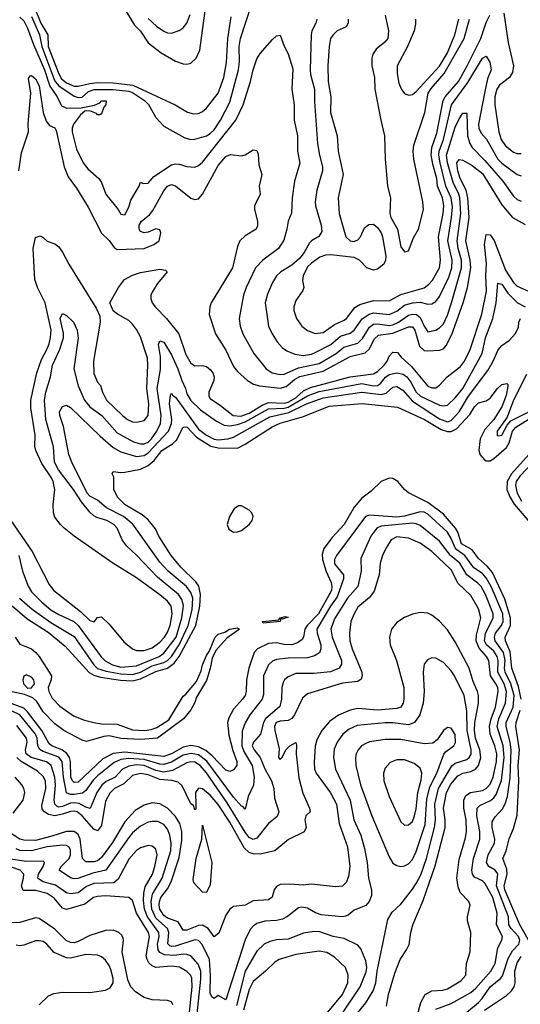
# Model space of a CAD drawing. Header units: inches. Extents: x 990535 to 1117859, y 769386 to 892122.
# Tile 565 of 656: x 1085589 to 1088165, y 803480 to 808547. Entities that reach past the tile are written whole.
import ezdxf

# ---------------------------------------------------------------- set-up
doc = ezdxf.new("R2010")
doc.units = ezdxf.units.IN
doc.header["$MEASUREMENT"] = 0
doc.layers.add('B0880', color=7, linetype='Continuous')

msp = doc.modelspace()

# ---------------------------------------------------------------- linework, layer by layer
at = {"layer": 'B0880', "color": 5}
for points, elevation in [([(1085650, 808564), (1085691.1, 808470), (1085702.5, 808410), (1085765, 808245), (1085771.1, 808230), (1085790, 808206.7), (1085870, 808154.5), (1085890, 808147.5), (1085910, 808149.3), (1085942.5, 808177.5), (1085971.5, 808188.5), (1086070, 808188.3), (1086150, 808180.3), (1086170, 808173.3), (1086231.8, 808131.8), (1086251.8, 808111.8), (1086290, 808043.7), (1086330, 807999.1), (1086439.6, 807939.6), (1086470, 807931.5), (1086490, 807933), (1086550, 807950.2), (1086570, 807961.2), (1086590, 807980.4), (1086622.4, 808030), (1086670, 808122.6), (1086714.4, 808290), (1086719.6, 808330), (1086719.1, 808410), (1086725.3, 808450), (1086810, 808710.4)], 2660), ([(1086070, 808700.4), (1086179.3, 808519.3), (1086210, 808487.8), (1086250, 808428.6), (1086317.3, 808377.3), (1086390, 808334.3), (1086430, 808320.6), (1086450, 808319.3), (1086470, 808324.4), (1086497.3, 808350), (1086515.7, 808390), (1086553.1, 808670)], 2720), ([(1085665.9, 808610), (1085698.4, 808530), (1085733.3, 808470), (1085734.9, 808410), (1085790, 808268), (1085803.4, 808243.4), (1085830, 808221.8), (1085870, 808205.9), (1085890, 808204.7), (1085950, 808219.4), (1085990, 808223.5), (1086070, 808222.2), (1086171.1, 808211.1), (1086389, 808110), (1086451.9, 808071.9), (1086482.9, 808062.9), (1086510, 808065.4), (1086530, 808074.6), (1086548.3, 808090), (1086610, 808168.5), (1086638.9, 808250), (1086653, 808327), (1086660.5, 808450), (1086678.2, 808561.8)], 2680), ([(1088080.6, 808580.6), (1088102.9, 808430), (1088131.2, 808310), (1088124.5, 808275.5), (1088110.1, 808249.9), (1088057.8, 808210), (1088043.9, 808190), (1088034.4, 808150), (1088034.1, 808110), (1088055, 807970), (1088066.7, 807930), (1088090, 807898.3), (1088130, 807866), (1088150, 807858.4), (1088170, 807858.3)], 2680), ([(1085590, 808560.9), (1085610, 808541.5), (1085630, 808504.1), (1085659.4, 808419.4), (1085717, 808290), (1085744.5, 808204.5), (1085781.6, 808150), (1085803.9, 808103.9), (1085832.1, 808092.1), (1085905.5, 808094.5), (1085973.3, 808106.7), (1086001, 808119), (1086010, 808130.1), (1086034.8, 808130), (1086033, 808110), (1086022, 808098), (1086010, 808062.7), (1086002, 808058), (1085990, 808057.2), (1085984.1, 808064.1), (1085950, 808079), (1085924, 808076), (1085901.5, 808058.5), (1085865.8, 808010), (1085858.3, 807990), (1085858.8, 807970), (1085880.6, 807880.6), (1085914.8, 807810), (1085939.7, 807779.7), (1085995.6, 807730), (1086010.2, 807710), (1086032.1, 807650), (1086095.8, 807570), (1086110, 807546), (1086130, 807543), (1086150, 807582.8), (1086161.3, 807618.7), (1086204, 807690), (1086210, 807712), (1086224.7, 807704.7), (1086250, 807706.8), (1086278.8, 807741.2), (1086370, 807800.9), (1086390, 807806.2), (1086410, 807804.6), (1086450, 807791.9), (1086490, 807788.1), (1086510, 807796.3), (1086530, 807814.6), (1086701.4, 808030), (1086738.4, 808110), (1086776.7, 808230), (1086791.2, 808290), (1086810, 808346.7), (1086826.1, 808373.9), (1086890, 808446.3), (1086910, 808463.7), (1086930, 808467.7), (1086950, 808410.6), (1086971.4, 808371.4), (1086993.9, 808293.9), (1086989.4, 808190), (1087001.5, 808110), (1087002.4, 808030), (1087018, 807950), (1087018.5, 807870), (1087030.1, 807809.9), (1087003.3, 807716.7), (1086991.9, 807630), (1086988.6, 807551.4), (1086970.2, 807509.8), (1086964.4, 807470), (1086947.6, 807412.4), (1086920.7, 807370), (1086841, 807310), (1086803, 807270), (1086755.4, 807170), (1086741.6, 807130), (1086718.7, 807010), (1086723.9, 806970), (1086738, 806930), (1086793.4, 806830), (1086857.2, 806750), (1086888.9, 806730), (1086930, 806720.6), (1086950, 806723.8), (1087024.2, 806755.8), (1087130, 806778.2), (1087217.7, 806830), (1087257.4, 806862.6), (1087330, 806882.9), (1087354.1, 806905.9), (1087390, 806965.5), (1087410, 806980.1), (1087430, 806983), (1087490, 806973.1), (1087510, 806977.4), (1087537.8, 806990), (1087590, 807027.2), (1087610, 807032.4), (1087630.5, 807030.5), (1087650, 807015.2), (1087670, 806969.4), (1087690, 806940.8), (1087730.7, 806949.3), (1087750, 806960.8), (1087770, 806983), (1087790, 807026.2), (1087811.5, 807090), (1087862.9, 807270), (1087862.1, 807310), (1087845.7, 807370), (1087840.2, 807410), (1087859.6, 807550), (1087854.2, 807630), (1087849.2, 807650), (1087820, 807710), (1087791, 807810), (1087786.4, 807850), (1087830, 807994.5), (1087850, 808037.2), (1087870, 808066.5), (1087890, 808066), (1087894.2, 807950), (1087905.4, 807910), (1087917.7, 807890), (1087982.9, 807822.9), (1088075.6, 807715.6), (1088130, 807638.7), (1088150, 807621.8), (1088170, 807613.2)], 2640), ([(1086250, 808554.1), (1086293.8, 808513.8), (1086330, 808489), (1086350, 808479.8), (1086370, 808477.8), (1086410, 808491.8), (1086430, 808506.3), (1086449.9, 808530), (1086466.2, 808573.8)], 2740), ([(1087117.9, 808550), (1087113.3, 808530), (1087093.3, 808490), (1087089.7, 808470.3), (1087083.1, 808290), (1087085.3, 808265.3), (1087105.4, 808190), (1087106.1, 808126.1), (1087122.2, 807910), (1087131.4, 807850), (1087147.6, 807790), (1087147.9, 807770), (1087118.3, 807670), (1087109.4, 807610), (1087111.1, 807590), (1087140.7, 807490), (1087143.2, 807456.8), (1087128.9, 807431.1), (1087090.7, 807409.3), (1087081.2, 807398.8), (1087053, 807350), (1087030, 807320.4), (1086990, 807283.8), (1086932.3, 807250), (1086910.5, 807229.5), (1086890, 807195.1), (1086864.9, 807135.1), (1086852.7, 807090), (1086870.1, 806970), (1086887.8, 806930), (1086914.3, 806890), (1086940.2, 806860.2), (1086963.4, 806843.4), (1087005.5, 806825.5), (1087050, 806818.7), (1087090, 806825.3), (1087110, 806833.9), (1087190, 806875), (1087240.8, 806919.2), (1087290, 806933.6), (1087310.4, 806949.6), (1087351.4, 807008.6), (1087387.4, 807032.6), (1087410, 807038.6), (1087490, 807030.4), (1087530, 807047.7), (1087570, 807079), (1087610, 807090.1), (1087650, 807093), (1087690, 807083.1), (1087710, 807084.7), (1087730, 807096.8), (1087750, 807123.2), (1087796.9, 807223.1), (1087812.7, 807270), (1087814.5, 807310), (1087792.2, 807410), (1087811.8, 807530), (1087815.9, 807584.1), (1087810, 807630), (1087782.6, 807690), (1087752.2, 807810), (1087746.2, 807850), (1087748.1, 807870), (1087770.9, 807930), (1087812.1, 808110), (1087895.7, 808224.3), (1087970, 808349.1), (1087990, 808359.5), (1088008, 808328), (1088014.8, 808290), (1087996.9, 808243.1), (1087982.4, 808177.6), (1087950.1, 808010.1), (1087951.5, 807990), (1087963.9, 807963.9), (1087992.1, 807932.1), (1088050, 807829), (1088070, 807809.1), (1088150, 807750.1), (1088170, 807744)], 2660), ([(1087279.4, 808550), (1087280.1, 808530), (1087270, 808510.8), (1087222.9, 808490), (1087201.5, 808470), (1087189, 808450), (1087180.9, 808410), (1087174.6, 808310), (1087177.1, 808230), (1087189.6, 808150), (1087189.2, 808070), (1087222.5, 807950), (1087227.8, 807870), (1087253.5, 807750), (1087227.9, 807630), (1087232.7, 807550), (1087268, 807430), (1087290, 807409.8), (1087310, 807406.5), (1087330, 807414.4), (1087342.3, 807430), (1087364, 807476), (1087385.8, 807494.2), (1087410, 807494.3), (1087430, 807478.5), (1087449.1, 807450), (1087456.5, 807430), (1087473.5, 807330), (1087472.3, 807310), (1087462.5, 807290), (1087430, 807264), (1087410, 807258.9), (1087375.8, 807270), (1087337.3, 807310), (1087310, 807322.9), (1087190, 807338.1), (1087163.6, 807336.4), (1087134.1, 807325.9), (1087090, 807295.1), (1087070, 807275.2), (1087047.5, 807230), (1087044.8, 807204.8), (1087051, 807170), (1087046.9, 807153.1), (1087010, 807101.6), (1087000.2, 807070), (1087000.6, 807050), (1087014.3, 807010), (1087041.8, 806970), (1087070, 806947.3), (1087110, 806931.9), (1087150, 806938.3), (1087210, 806979), (1087258.6, 807001.4), (1087270.9, 807010), (1087314.5, 807065.5), (1087339, 807081), (1087410, 807101.5), (1087490, 807099.9), (1087550, 807132.7), (1087670, 807167.5), (1087694.2, 807185.8), (1087712.7, 807207.3), (1087748.7, 807270), (1087754.9, 807310), (1087744.3, 807430), (1087768.7, 807550), (1087772.6, 807590), (1087765, 807630), (1087740, 807690), (1087735.1, 807730), (1087716.8, 807796.8), (1087707.3, 807850), (1087710, 807890), (1087736, 807964), (1087768, 808132), (1087778.4, 808150), (1087846.7, 808230), (1087892.2, 808310), (1087962.9, 808450), (1087990, 808532.7), (1088009, 808571)], 2680), ([(1087469.5, 808570), (1087487.3, 808490), (1087483.6, 808450), (1087468.2, 808431.8), (1087424.3, 808395.7), (1087406.7, 808370), (1087401.6, 808350), (1087401.4, 808310), (1087414.6, 808250), (1087417.4, 808190), (1087447.2, 808030), (1087467, 807950), (1087469.4, 807830), (1087482.2, 807690), (1087497.5, 807630), (1087494, 807550), (1087499.8, 807530), (1087533.8, 807470), (1087550, 807378), (1087570, 807352.4), (1087590, 807357.1), (1087615.4, 807424.6), (1087641.7, 807470), (1087667.7, 807570), (1087664.4, 807610), (1087617.5, 807830), (1087614.5, 807870), (1087618.3, 807901.7), (1087673.3, 808070), (1087691.6, 808170), (1087706.7, 808193.3), (1087773.8, 808270), (1087876.6, 808450), (1087903.1, 808550)], 2720), ([(1087625.4, 808550), (1087626.5, 808526.5), (1087619.4, 808490), (1087584.2, 808410), (1087531.5, 808310), (1087531.8, 808270), (1087540.1, 808220.1), (1087552.1, 808192.1), (1087570, 808167.6), (1087590, 808159), (1087610, 808162), (1087630, 808177.1), (1087750, 808307.9), (1087790, 808376.9), (1087827.8, 808470), (1087849.1, 808550)], 2740), ([(1085584.2, 807770), (1085597.6, 807862.4), (1085633.6, 807970), (1085631.8, 808011.8), (1085645.5, 808170), (1085634.7, 808245.3), (1085642.2, 808257.8), (1085650, 808260.9), (1085670, 808243.2), (1085690, 808207.4), (1085709.2, 808070), (1085724.7, 808024.7), (1085742.1, 808002.1), (1085770.1, 807990.1), (1085777.2, 807977.2), (1085818.2, 807790), (1085838.5, 807738.5), (1085881.1, 807681.1), (1085941.9, 807581.9), (1086009.3, 807449.3), (1086050, 807410.9), (1086075.2, 807375.2), (1086090, 807364.6), (1086230, 807369.1), (1086279.6, 807390), (1086306.9, 807410), (1086315.5, 807450), (1086310, 807466.6), (1086290, 807470.7), (1086250, 807454), (1086230, 807450.7), (1086210, 807458.2), (1086204.4, 807470), (1086203.4, 807490), (1086215.6, 807510), (1086257.5, 807542.5), (1086274.9, 807565.1), (1086330, 807667.4), (1086350, 807691.3), (1086370, 807698.7), (1086390, 807692.6), (1086470, 807628.7), (1086490, 807621.7), (1086510, 807626), (1086530.6, 807649.4), (1086610, 807797.8), (1086650, 807843.8), (1086674.2, 807854.2), (1086730, 807847.3), (1086750, 807851.7), (1086790, 807878), (1086810, 807874.6), (1086816, 807856), (1086820.3, 807800.3), (1086835.3, 807750), (1086822, 807690), (1086826.3, 807650), (1086797.3, 807590), (1086796.9, 807570), (1086812.1, 807510), (1086813.4, 807486.6), (1086806, 807470), (1086750, 807435.8), (1086722.7, 807410), (1086710, 807380.5), (1086684.7, 807270), (1086574.7, 807090), (1086567.6, 807070), (1086563.8, 807030), (1086596.2, 806930), (1086650, 806846), (1086690, 806762), (1086710, 806736.3), (1086761.4, 806690), (1086791.8, 806671.8), (1086823.5, 806663.5), (1086930, 806651.5), (1086960.2, 806659.8), (1087003.7, 806696.3), (1087030, 806711.2), (1087150, 806739.1), (1087290, 806813.5), (1087367.1, 806832.9), (1087388, 806852), (1087415.3, 806904.7), (1087436.2, 806923.8), (1087510, 806934.2), (1087590, 806966), (1087610, 806966.1), (1087623.4, 806950), (1087647.3, 806867.3), (1087670, 806845.5), (1087690, 806842.4), (1087750, 806847.2), (1087770, 806854), (1087783.1, 806870), (1087813.3, 806926.7), (1087871.5, 807090), (1087893.7, 807170), (1087911.4, 807270), (1087908, 807310), (1087885.6, 807410), (1087901.4, 807530), (1087896, 807630), (1087887, 807670), (1087856.7, 807730), (1087844.2, 807770), (1087839.1, 807810), (1087850, 807828.1), (1087870, 807824.4), (1087917.7, 807797.7), (1087970, 807755.4), (1088070, 807594.3), (1088124.6, 807530), (1088190, 807493.4)], 2620), ([(1085505, 806025), (1085652.6, 805810), (1085741.5, 805641.5), (1085765, 805610), (1085902.3, 805502.3), (1085950, 805455.3), (1085971.5, 805448.5), (1085990, 805471), (1086010, 805474.9), (1086050, 805436.8), (1086125, 805345), (1086168.8, 805308.8), (1086190, 805301.1), (1086230, 805301.8), (1086270, 805314.7), (1086310, 805343.1), (1086333.8, 805370), (1086350, 805394.6), (1086362.8, 805430), (1086374.3, 805490), (1086369, 805530), (1086350, 805554.8), (1086310, 805587.6), (1086190, 805675), (1086067.8, 805750), (1085869.7, 805890), (1085818.3, 805930), (1085799.7, 805950), (1085770, 805987.8), (1085763.5, 806010), (1085761.7, 806050), (1085769.8, 806130), (1085760.6, 806170), (1085752.6, 806190), (1085702.7, 806262.7), (1085671.9, 806330), (1085667.6, 806352.4), (1085668.1, 806410), (1085646.2, 806550), (1085646.4, 806590), (1085677.3, 806730), (1085700.8, 806799.2), (1085729.1, 806850), (1085740, 806880), (1085747.8, 806912.2), (1085750.2, 806949.8), (1085720.6, 807090), (1085681.4, 807170), (1085667.3, 807210), (1085659.1, 807370), (1085670, 807426.3), (1085694.7, 807434.7), (1085710, 807427), (1085730, 807407.6), (1085770, 807393.8), (1085790, 807377.8), (1085810, 807351.6), (1085842.5, 807290), (1085983, 807063), (1086001.3, 807021.3), (1086003.5, 806990), (1085968.6, 806790), (1085970, 806726.8), (1085990, 806682.8), (1086004.7, 806664.7), (1086015.6, 806630), (1086036.3, 806590), (1086117.4, 806510), (1086143.2, 806490), (1086170, 806478.4), (1086190, 806476.4), (1086230, 806485), (1086250.9, 806510), (1086254, 806570), (1086243, 806650), (1086249.2, 806770), (1086246.2, 806806.2), (1086210, 806916), (1086190, 806952.3), (1086170, 806980.9), (1086150, 806999.5), (1086091.8, 807031.8), (1086069.6, 807049.6), (1086052.3, 807090), (1086096.7, 807170), (1086129.1, 807210), (1086170, 807233.5), (1086210, 807247), (1086310, 807263.5), (1086338.9, 807258.9), (1086348.8, 807250), (1086298.6, 807190), (1086272, 807148), (1086264.7, 807130), (1086263.2, 807110), (1086271.5, 807090), (1086287.5, 807067.5), (1086345, 807010), (1086407.6, 806930), (1086444, 806824), (1086470, 806779), (1086490, 806766.9), (1086530, 806767.3), (1086550, 806762.1), (1086570, 806748), (1086583.2, 806730), (1086590.5, 806710), (1086588.4, 806690), (1086561.7, 806630), (1086562.7, 806610), (1086570, 806598.4), (1086622.7, 806562.7), (1086687, 806510), (1086726.3, 806506.3), (1086770, 806522.1), (1086836.4, 806563.6), (1086870, 806577.9), (1086950, 806573.4), (1086970, 806578.4), (1087010, 806601.4), (1087050, 806637.3), (1087085.4, 806654.6), (1087290, 806708.9), (1087410, 806725.7), (1087430, 806736.2), (1087464.4, 806770), (1087479.9, 806790), (1087490, 806816.5), (1087510, 806837.1), (1087534.1, 806834.1), (1087551.6, 806810), (1087603.9, 806763.9), (1087690, 806661.8), (1087710, 806652.3), (1087730, 806653.5), (1087750, 806667.3), (1087789.5, 806710), (1087857.5, 806762.5), (1087878, 806790), (1087907.1, 806850), (1087968, 807032), (1087992.2, 807150), (1087988.5, 807228.5), (1087992.2, 807292.2), (1087981.9, 807390), (1087990, 807441.3), (1088010, 807440.1), (1088030.3, 807410.3), (1088090, 807258.6), (1088130, 807194.4), (1088150, 807175.8), (1088208.4, 807150)], 2580), ([(1085583.7, 805790), (1085602.7, 805710), (1085632.5, 805632.5), (1085650, 805602.9), (1085702.8, 805550), (1085750, 805510.5), (1085790, 805486.1), (1085867.2, 805450), (1085890, 805430.4), (1086008.7, 805268.7), (1086028.2, 805248.2), (1086066.9, 805226.9), (1086110, 805214.5), (1086190, 805221.8), (1086306.7, 805270), (1086330, 805286.8), (1086393.8, 805370), (1086424.2, 805470), (1086432.2, 805532.2), (1086423.4, 805563.4), (1086406.5, 805590), (1086298.1, 805678.1), (1086190, 805792.3), (1086139, 805839), (1086117.2, 805870), (1086090.4, 805930), (1086073.1, 805950), (1086037.7, 805970), (1085985.2, 805985.2), (1085970, 805993.3), (1085950, 806013.3), (1085906.5, 806066.5), (1085865.2, 806130), (1085789.3, 806230), (1085767.8, 806270), (1085763.2, 806350), (1085723.8, 806490), (1085717.5, 806590), (1085723.6, 806630), (1085747.9, 806710), (1085757.5, 806770), (1085793.8, 806846.2), (1085814, 806910), (1085814.3, 806934.3), (1085797.8, 807010), (1085810, 807035.3), (1085830, 807025.3), (1085866.4, 806990), (1085884.6, 806950), (1085889.1, 806909.1), (1085868.1, 806750), (1085890, 806662.8), (1085922.3, 806590), (1085950, 806555.2), (1086012.1, 806510), (1086090, 806420.4), (1086175, 806375), (1086210, 806363.9), (1086230, 806365), (1086250, 806373.7), (1086266.8, 806390), (1086294.3, 806430), (1086314.4, 806470), (1086317.7, 806510), (1086297, 806650), (1086313.4, 806746.6), (1086313.5, 806813.5), (1086304.1, 806875.9), (1086310, 806895.1), (1086330, 806887.3), (1086370, 806823.2), (1086402.5, 806750), (1086422.7, 806690), (1086442.9, 806650), (1086450, 806621.3), (1086470, 806588.3), (1086519.7, 806539.7), (1086602, 806482), (1086641.3, 806461.3), (1086670, 806457.4), (1086710, 806464.3), (1086750, 806477.9), (1086870, 806544.1), (1086950, 806548.4), (1086970, 806553.9), (1087070, 806611.2), (1087130, 806634.4), (1087350, 806674.3), (1087410, 806663.5), (1087430, 806664.8), (1087445.3, 806674.7), (1087472.4, 806707.6), (1087490, 806721.2), (1087530, 806729.8), (1087563.3, 806723.3), (1087581.1, 806710), (1087602.4, 806682.4), (1087629.1, 806630), (1087651.6, 806610), (1087750, 806564.3), (1087770, 806559.4), (1087790, 806564.3), (1087830, 806602.2), (1087870, 806650.2), (1087968.5, 806830), (1087986.7, 806910), (1088024.7, 807010), (1088041.3, 807090), (1088050, 807191.5), (1088070, 807185.5), (1088100.4, 807140.4), (1088151.3, 807090), (1088190, 807070.3)], 2560), ([(1085587.8, 805570), (1085653.5, 805513.5), (1085750, 805444.8), (1085870, 805373.9), (1085970, 805228), (1085990, 805208.8), (1086034, 805194), (1086110, 805180.7), (1086170, 805176.7), (1086210, 805189), (1086270, 805221.6), (1086330, 805239.3), (1086350.2, 805249.8), (1086370, 805270), (1086410, 805330.7), (1086455.9, 805430), (1086477.2, 805510), (1086479.5, 805570), (1086470, 805599.6), (1086448.1, 805630), (1086353, 805710), (1086310, 805755.2), (1086170.9, 805950.9), (1086123.5, 805990), (1086036.1, 806036.1), (1085990, 806074), (1085950, 806095.6), (1085937, 806110), (1085857.1, 806270), (1085842.4, 806310), (1085814.2, 806454.2), (1085795.2, 806510), (1085793.6, 806530), (1085810, 806556.9), (1085830, 806563.5), (1085850, 806552.1), (1086003.9, 806403.9), (1086070, 806346.4), (1086110, 806323.8), (1086190, 806299.9), (1086230, 806305.3), (1086250, 806317.8), (1086355.2, 806430), (1086370.8, 806470), (1086371.8, 806490), (1086360.1, 806570), (1086364.8, 806615.2), (1086370, 806625.3), (1086375.2, 806615.2), (1086390, 806604.3), (1086510, 806439.5), (1086550, 806408.5), (1086590, 806389.1), (1086610, 806385.8), (1086660.5, 806390), (1086690, 806398.8), (1086875.6, 806504.4), (1086973.5, 806526.5), (1087064.8, 806570), (1087150, 806601.6), (1087350, 806631.3), (1087450, 806618), (1087474.6, 806625.4), (1087510, 806655.4), (1087530, 806659.3), (1087560.5, 806640.5), (1087610, 806584.6), (1087750, 806492.5), (1087790, 806477.3), (1087810, 806484.2), (1087851.3, 806530), (1087898.6, 806610), (1087997.5, 806742.5), (1088025.8, 806790), (1088052, 806848), (1088070, 806871.4), (1088110, 806898.9), (1088139.1, 806930), (1088156.5, 806963.5), (1088157.8, 806990), (1088166, 807010)], 2540), ([(1088198, 806722), (1088130, 806589.9), (1088098.1, 806501.9), (1088047.1, 806430), (1088046, 806410), (1088050, 806405.2), (1088070, 806408.7), (1088098.5, 806461.5), (1088117.5, 806482.5), (1088310, 806578.5)], 2540), ([(1085550, 805531.6), (1085626.3, 805466.3), (1085734.7, 805394.7), (1085823.4, 805323.4), (1085947.3, 805187.3), (1085970, 805174.1), (1086004.3, 805164.3), (1086108.5, 805148.5), (1086170, 805145.7), (1086210, 805155.3), (1086290, 805193.3), (1086350, 805210), (1086384.2, 805235.8), (1086410.2, 805269.8), (1086495.5, 805430), (1086516.4, 805530), (1086520, 805590), (1086511.6, 805631.6), (1086494.9, 805654.9), (1086418.9, 805730), (1086369.1, 805790), (1086305.8, 805890), (1086287.6, 805927.6), (1086250, 805972.9), (1086218.9, 805998.9), (1086132, 806050), (1086093, 806090), (1086073.6, 806130), (1086073.6, 806193.6), (1086065.2, 806210), (1086070, 806222), (1086110, 806216.4), (1086130, 806218.7), (1086210, 806233.8), (1086250, 806253.6), (1086280.5, 806279.5), (1086320.9, 806330), (1086375.7, 806364.3), (1086396.2, 806383.7), (1086430, 806451.2), (1086450, 806451.3), (1086498.7, 806398.7), (1086573.1, 806353.1), (1086610, 806344.6), (1086710, 806342.4), (1086750, 806362.2), (1086887.6, 806452.4), (1086929, 806471), (1087050, 806505.4), (1087181.8, 806558.2), (1087351.4, 806571.4), (1087534, 806554), (1087672.1, 806490), (1087758.9, 806438.9), (1087790, 806428.2), (1087810, 806428.3), (1087837.6, 806442.4), (1087905.2, 806514.8), (1087930, 806554.7), (1087950, 806575.8), (1087990, 806586.4), (1088010, 806599.3), (1088047.3, 806650), (1088069.6, 806670), (1088095.6, 806675.6), (1088102, 806670), (1088102, 806662), (1088093.2, 806613.2), (1088070, 806555.4), (1088030, 806489.5), (1087982.4, 806437.6), (1087959, 806390), (1087952.7, 806332.7), (1087957.2, 806310), (1087981.7, 806281.7), (1087990, 806276.6), (1088010, 806276.5), (1088030, 806288.3), (1088093.9, 806346.1), (1088107.4, 806370), (1088125.4, 806430), (1088142.2, 806450), (1088206.4, 806490)], 2520), ([(1088256.8, 806363.2), (1088119.9, 806210), (1088098, 806170), (1088096.7, 806130), (1088112.1, 806092.1), (1088134.3, 806054.3), (1088234.9, 805934.9)], 2520), ([(1088270, 806309.4), (1088162.4, 806197.6), (1088144.9, 806170), (1088140.2, 806150), (1088149.4, 806110), (1088172.3, 806070)], 2540), ([(1088169.1, 805050), (1088156.1, 805116.1), (1088122, 805210), (1088113.4, 805293.4), (1088088.6, 805350), (1088087, 805370), (1088115, 805430), (1088115.6, 805470), (1088085.7, 805565.7), (1088021.8, 805701.8), (1087995, 805735), (1087950, 805773.7), (1087918.4, 805818.4), (1087863.1, 805850), (1087843.1, 805910), (1087832, 805930), (1087770, 806001.9), (1087690, 806062.8), (1087590, 806113.1), (1087569.5, 806129.5), (1087535.5, 806170), (1087510, 806185.7), (1087490, 806187.7), (1087450, 806170.8), (1087398.6, 806121.4), (1087350, 806085.6), (1087310, 806038.9), (1087258.2, 805950), (1087197, 805883), (1087153.5, 805826.5), (1087145.7, 805794.3), (1087147.8, 805770), (1087166.8, 805706.8), (1087191.3, 805651.3), (1087195.2, 805630), (1087193, 805610), (1087127.1, 805490), (1087068.2, 805430), (1087056.8, 805410), (1087049.7, 805370.3), (1087042.3, 805357.7), (1087019.3, 805340.7), (1086989.7, 805330.3), (1086950, 805331.5), (1086910, 805341), (1086870, 805336.9), (1086812.1, 805310), (1086796.2, 805290), (1086767.7, 805210), (1086755.8, 805150), (1086753.7, 805090), (1086748.8, 805070), (1086736, 805050), (1086690, 804999.8), (1086665.2, 804954.8), (1086658.6, 804930), (1086664.7, 804864.7), (1086685.7, 804785.7), (1086707, 804730), (1086706.7, 804710), (1086690, 804686.2), (1086670, 804677.5), (1086650, 804684.9), (1086579.2, 804759.2), (1086546.6, 804786.6), (1086510, 804805.8), (1086470, 804811.4), (1086430, 804804.2), (1086370, 804769.1), (1086330, 804756), (1086130, 804778.1), (1086069.6, 804770.4), (1086017.1, 804742.9), (1085890, 804623.8), (1085870, 804621.5), (1085860.8, 804630), (1085851.7, 804650), (1085850.7, 804730), (1085845.3, 804750), (1085831.5, 804771.5), (1085810, 804787.4), (1085753.7, 804810), (1085740.7, 804820.7), (1085703.1, 804890), (1085630, 804985.5), (1085610, 805003.4), (1085470, 805056.2)], 2520), ([(1087840.6, 803399.4), (1087950.7, 803490), (1087969.7, 803510.3), (1088010.5, 803570), (1088065, 803615), (1088073.1, 803626.9), (1088103.3, 803716.7), (1088124.9, 803755.1), (1088158.3, 803790), (1088163.1, 803810), (1088156.3, 803830), (1088119, 803870), (1088106.9, 803890), (1088104.6, 803930), (1088042.4, 804090), (1088050, 804151.4), (1088036.6, 804170), (1088002.6, 804190), (1087990.8, 804210), (1087999.9, 804250), (1088031.8, 804310), (1088034.5, 804330), (1088020.3, 804390), (1088021.4, 804418.6), (1088035.2, 804444.8), (1088073.7, 804486.3), (1088088.3, 804511.7), (1088099.1, 804550), (1088114, 804646), (1088119.1, 804790), (1088113.7, 804830), (1088092.8, 804910), (1088092.7, 804930), (1088128.4, 805010), (1088133.2, 805070), (1088117.4, 805130), (1088087.3, 805190), (1088083.7, 805210), (1088086.7, 805250), (1088078.8, 805290), (1088036.8, 805350), (1088032.3, 805370), (1088038, 805390), (1088067.8, 805430), (1088076.8, 805450), (1088075.1, 805490), (1088016.3, 805630), (1087990, 805675.3), (1087970, 805696.6), (1087927.1, 805727.1), (1087879.8, 805790), (1087839.1, 805819.1), (1087829.5, 805830), (1087810, 805877.5), (1087790, 805909.9), (1087690, 806003.3), (1087670, 806013.2), (1087650, 806015.2), (1087570, 805992.8), (1087530, 805986.4), (1087390, 805996.8), (1087369.1, 805990), (1087218.8, 805790), (1087209.3, 805770), (1087210, 805746.7), (1087255.4, 805690), (1087255.7, 805670), (1087222.5, 805577.5), (1087188.3, 805530), (1087119, 805410), (1087119.7, 805390), (1087138.1, 805330), (1087138.9, 805310), (1087131.8, 805288.2), (1087106.5, 805273.5), (1087070, 805263), (1086970, 805261.9), (1086910, 805254), (1086890, 805245.9), (1086870, 805227.2), (1086844.3, 805170), (1086844.6, 805075.4), (1086837.6, 805050), (1086774, 804970), (1086750, 804928.5), (1086733.8, 804886.2), (1086731.8, 804810), (1086741.7, 804781.7), (1086786.1, 804710), (1086795.4, 804650), (1086791.9, 804608.1), (1086764.1, 804550), (1086750, 804484.7), (1086737.5, 804497.5), (1086730, 804499.1), (1086690, 804545.6), (1086551.4, 804731.4), (1086510, 804763.4), (1086471.7, 804771.7), (1086430, 804762.1), (1086370, 804727), (1086330, 804714.1), (1086310, 804715.2), (1086230, 804740.6), (1086150, 804746), (1086110, 804740.5), (1086075.9, 804724.1), (1085990, 804656.5), (1085967, 804633), (1085930, 804579.7), (1085912.7, 804567.3), (1085870, 804559.4), (1085850, 804560.1), (1085830, 804567.7), (1085814.5, 804650), (1085807.2, 804730), (1085790, 804751.8), (1085710, 804781.1), (1085691.8, 804791.8), (1085682.1, 804810), (1085678.5, 804850), (1085670.4, 804870), (1085590, 804969.3), (1085550, 804988.8)], 2540), ([(1087730, 803454.6), (1087810, 803483.7), (1087910, 803541.2), (1087936.1, 803563.9), (1088014.1, 803650), (1088036.3, 803690), (1088050.4, 803770), (1088071.2, 803810), (1088074.1, 803830), (1088043.6, 803890), (1088046.7, 803950), (1088023.7, 804030), (1087983, 804103), (1087970, 804115), (1087930, 804133.7), (1087919.1, 804150), (1087915.3, 804170), (1087923.8, 804230), (1087957.3, 804330), (1087956.5, 804370), (1087941.5, 804450), (1087943.9, 804490), (1087956.5, 804503.5), (1088011.5, 804528.5), (1088030, 804543.4), (1088040.9, 804559.1), (1088067.9, 804632.1), (1088082.6, 804750), (1088076.8, 804810), (1088046.8, 804910), (1088054.6, 804950), (1088089.7, 805030), (1088094.9, 805090), (1088083.2, 805130), (1088049, 805190), (1088051.6, 805250), (1088046.7, 805270), (1088030, 805297.6), (1087991.9, 805330), (1087981.6, 805350), (1087986.5, 805390), (1088017.6, 805450), (1088025.4, 805470), (1088026.1, 805490), (1087986.7, 805590), (1087963.3, 805630), (1087947.4, 805647.4), (1087890.9, 805690.9), (1087853.6, 805750), (1087806.8, 805790), (1087750, 805864.3), (1087650, 805944.6), (1087630, 805953.4), (1087610, 805955.7), (1087450, 805941.3), (1087426.4, 805930), (1087395.5, 805890), (1087345.2, 805774.8), (1087345.9, 805710), (1087329.1, 805630.9), (1087276, 805570), (1087210, 805464.2), (1087190.1, 805410.1), (1087196.7, 805370), (1087245, 805250), (1087245.4, 805230), (1087233.6, 805210), (1087188.6, 805191.4), (1087102.3, 805182.3), (1087010, 805182.7), (1086970, 805165.6), (1086952.6, 805150), (1086944.2, 805135.8), (1086938.1, 805110), (1086937.1, 805050), (1086927, 805013), (1086854.1, 804950), (1086843.3, 804930), (1086828.7, 804870), (1086792.1, 804830), (1086786, 804810), (1086795.1, 804790), (1086827.2, 804750), (1086850, 804691.4), (1086884.6, 804630), (1086896.1, 804590), (1086900.5, 804540.5), (1086922.2, 804470), (1086913.9, 804446.1), (1086870, 804410.7), (1086810, 804335.2), (1086790, 804328.4), (1086770, 804338.5), (1086750, 804366.2), (1086656.6, 804516.6), (1086550, 804672.2), (1086518, 804710), (1086490, 804726.7), (1086470, 804728.5), (1086450, 804723.7), (1086376.2, 804683.8), (1086330, 804674.4), (1086290, 804683.8), (1086230, 804710), (1086190, 804712.9), (1086150, 804706.5), (1086118.2, 804690), (1086079.6, 804650), (1086034, 804626), (1086011.2, 804608.8), (1085986.2, 804570), (1085952, 804488), (1085930, 804494.5), (1085894.4, 804514.4), (1085870, 804517.6), (1085850, 804515.5), (1085810, 804498.5), (1085790, 804495.3), (1085780.4, 804500.4), (1085770.3, 804510), (1085767, 804530), (1085773.5, 804606.5), (1085770.6, 804650), (1085751.4, 804710), (1085727.3, 804727.3), (1085648.3, 804750), (1085622.3, 804770), (1085619, 804790), (1085627, 804830), (1085623.7, 804850), (1085574.9, 804914.9)], 2560), ([(1087630, 803400.3), (1087652.7, 803490), (1087675.9, 803530), (1087710, 803549.1), (1087767.4, 803552.6), (1087790, 803559.4), (1087859.8, 803600.2), (1087884.8, 803630), (1087889.2, 803690), (1087907.2, 803750), (1087911.1, 803850), (1087894.5, 803910), (1087894.5, 803930), (1087907.1, 803990), (1087900.4, 804010), (1087855.9, 804055.9), (1087845.2, 804085.2), (1087839, 804130), (1087850, 804225.7), (1087883.2, 804336.8), (1087889, 804370), (1087887.1, 804430), (1087875.2, 804490), (1087874.1, 804530), (1087885.5, 804554.5), (1087908.3, 804570), (1087970, 804579.7), (1087990, 804590.5), (1088010, 804613.2), (1088026.3, 804650), (1088042.2, 804730), (1088044.3, 804770), (1088034.9, 804810), (1088009.5, 804870), (1088007.7, 804910), (1088014.9, 804950), (1088038.3, 805010), (1088052.3, 805090), (1088050, 805110), (1088040.2, 805130), (1088011.4, 805170), (1088003.3, 805250), (1087992.2, 805270), (1087953.6, 805313.6), (1087938.8, 805350), (1087939.9, 805379.9), (1087961.8, 805470), (1087950, 805515.3), (1087910, 805584.2), (1087846.1, 805646.1), (1087810, 805715.9), (1087710, 805810.4), (1087650, 805854.2), (1087590, 805879.9), (1087530, 805886.7), (1087501.3, 805870), (1087475, 805830), (1087455.7, 805790), (1087444.8, 805750), (1087438.8, 805690), (1087412.8, 805607.2), (1087390, 805574.6), (1087330, 805523.2), (1087309.6, 805490), (1087293.8, 805450), (1087286.2, 805390), (1087288, 805350), (1087299.9, 805310), (1087350.1, 805190), (1087351.3, 805170), (1087346.2, 805153.8), (1087330, 805140.8), (1087250, 805133.6), (1087070, 805078.3), (1087044, 805056), (1087003.7, 804970), (1086989.7, 804950.3), (1086970, 804940.8), (1086930, 804938.2), (1086908.2, 804930), (1086900.8, 804910), (1086901.4, 804890), (1086924.5, 804795.5), (1086920.3, 804750), (1086930, 804740.3), (1086939.7, 804750), (1086958.5, 804790), (1086978.8, 804810), (1087010, 804828.2), (1087013.6, 804813.6), (1087011.7, 804770), (1087025.5, 804645.5), (1087046.5, 804566.5), (1087080.1, 804490), (1087083.6, 804470), (1087061.8, 804450), (1087057.3, 804430), (1087063.2, 804390), (1087052.7, 804367.3), (1086971.8, 804328.2), (1086902.3, 804270), (1086826.3, 804253.7), (1086790, 804254.4), (1086770, 804261), (1086744.9, 804284.9), (1086670, 804417), (1086610, 804508.8), (1086570, 804555.7), (1086530, 804589.7), (1086510, 804592), (1086494.4, 804570), (1086496.1, 804503.9), (1086495.1, 804484.9), (1086490, 804480.9), (1086483.9, 804503.9), (1086470, 804511.6), (1086425, 804605), (1086403.9, 804623.9), (1086372.5, 804632.5), (1086310, 804637.4), (1086250, 804661.2), (1086210, 804668.6), (1086170, 804657), (1086124.3, 804615.7), (1086077, 804590), (1086052.5, 804567.5), (1086030, 804526), (1086010, 804399.8), (1085990, 804373.1), (1085970, 804381.2), (1085910, 804450), (1085884.5, 804470), (1085870, 804474.6), (1085850, 804472.8), (1085810, 804458.7), (1085770, 804450.8), (1085737.3, 804457.3), (1085716.3, 804470), (1085704.6, 804484.6), (1085702.7, 804502.7), (1085724.3, 804590), (1085721.2, 804630), (1085710, 804651.8), (1085680, 804680), (1085597.1, 804730), (1085575.1, 804750)], 2580), ([(1087477.3, 803470), (1087486.6, 803530), (1087519.3, 803640.7), (1087546.3, 803710), (1087580.1, 803759.9), (1087592.8, 803787.2), (1087601.2, 803850), (1087611.8, 803890), (1087665.1, 804014.9), (1087726.5, 804193.5), (1087777.9, 804390), (1087779.4, 804430), (1087769.5, 804490), (1087785.4, 804570), (1087807.5, 804612.5), (1087843.5, 804656.5), (1087869.7, 804670.3), (1087910, 804678.4), (1087934.1, 804690), (1087950.7, 804710), (1087962.5, 804750), (1087957.6, 804790), (1087935.4, 804850), (1087928.9, 804890), (1087931.6, 804928.4), (1087950.4, 805030), (1087949.9, 805070), (1087945.1, 805090), (1087922.2, 805142.2), (1087902.2, 805210), (1087830, 805346.3), (1087790, 805407), (1087750, 805452.3), (1087710, 805483.5), (1087690, 805492.7), (1087650, 805497.1), (1087610, 805488.2), (1087570, 805471.4), (1087530, 805445.3), (1087501.7, 805410), (1087491.5, 805370), (1087496.3, 805330), (1087528.8, 805248.8), (1087565.4, 805110), (1087566.7, 805050), (1087562.9, 805030), (1087550.4, 805009.6), (1087530, 805002), (1087430, 804993.4), (1087330, 805002.3), (1087290, 804994.6), (1087230, 804967.5), (1087184.1, 804935.9), (1087144.1, 804890), (1087118.5, 804841.5), (1087110, 804809.2), (1087103.8, 804723.8), (1087106.7, 804690), (1087115.4, 804670), (1087188.8, 804568.8), (1087219.3, 804510), (1087233.5, 804410), (1087275.5, 804290), (1087287.9, 804190), (1087281.9, 804138.1), (1087270, 804106.3), (1087250, 804088.9), (1087214.5, 804085.5), (1087090, 804097.7), (1087047.4, 804092.6), (1086978.9, 804098.9), (1086930, 804096.9), (1086910, 804086.6), (1086899.3, 804070), (1086888, 804032), (1086870, 804017.7), (1086790, 804012), (1086750, 803990.6), (1086690, 803983), (1086670, 803969.7), (1086650, 803938.9), (1086613.7, 803846.3), (1086590, 803828), (1086559.3, 803870), (1086530, 803886.9), (1086510, 803885.5), (1086450, 803862.5), (1086430, 803862.5), (1086405.3, 803905.3), (1086350, 803923.2), (1086330, 803937.8), (1086310.5, 803970), (1086306.7, 803990), (1086308, 804010), (1086315.4, 804030), (1086350, 804074), (1086369.4, 804110), (1086410, 804235.9), (1086422.7, 804322.7), (1086423.6, 804370), (1086413, 804410), (1086390, 804447.1), (1086350, 804489), (1086310, 804512.5), (1086270, 804517.8), (1086230, 804504.9), (1086182.7, 804477.3), (1086130, 804418.8), (1086066.9, 804313.1), (1086010, 804235), (1085990, 804219.2), (1085970, 804213), (1085930, 804213), (1085912.6, 804230), (1085900.8, 804330), (1085890, 804353.6), (1085870, 804369.2), (1085830, 804369.3), (1085755.1, 804344.9), (1085670, 804324), (1085610, 804325.7), (1085590, 804330.6), (1085496.6, 804390)], 2620), ([(1085566.3, 805370), (1085590, 805333.9), (1085649.3, 805310), (1085671.6, 805290), (1085689.1, 805270), (1085753.3, 805170), (1085751.6, 805150), (1085736, 805110), (1085738.5, 805090), (1085756.4, 805056.4), (1085795.1, 805015.1), (1085865.3, 804965.3), (1085922.2, 804942.2), (1085970, 804930.1), (1086010, 804924.3), (1086090, 804922.7), (1086170, 804892.4), (1086231.1, 804888.9), (1086266.1, 804893.9), (1086295.2, 804904.8), (1086355.9, 804944.1), (1086430, 805066), (1086443.7, 805076.3), (1086498.3, 805141.7), (1086523.3, 805196.7), (1086530, 805227.3), (1086550, 805275.8), (1086564.5, 805295.5), (1086594.5, 805370), (1086610, 805385.5), (1086644, 805396), (1086669.2, 805410), (1086710, 805417.1), (1086720.7, 805410), (1086654.9, 805365.1), (1086599.2, 805300.8), (1086579, 805261), (1086570, 805209.2), (1086550, 805147), (1086499.4, 805060.6), (1086490, 805032.7), (1086470, 804996), (1086432.7, 804950), (1086298.4, 804850), (1086210, 804842.2), (1086110, 804848.6), (1086050, 804861.5), (1086021.9, 804858.1), (1085933.5, 804833.5), (1085910, 804839.3), (1085816.4, 804890), (1085770, 804923.6), (1085710, 804985.6), (1085677.8, 805037.8), (1085657.1, 805057.1), (1085614.1, 805074.1), (1085550, 805088)], 2480), ([(1087236.9, 803323.1), (1087370, 803488), (1087408, 803550), (1087421.1, 803590), (1087429, 803651), (1087483.9, 803916.1), (1087505.8, 803954.2), (1087550, 803995.2), (1087610, 804073.2), (1087630, 804101.6), (1087652.7, 804147.3), (1087682.2, 804230), (1087724.6, 804390), (1087728.7, 804430), (1087725.1, 804510), (1087744.8, 804590), (1087813.2, 804706.8), (1087830, 804720.4), (1087890, 804740.7), (1087901.8, 804750), (1087912.1, 804767.9), (1087913.2, 804790), (1087891.3, 804890), (1087890.8, 804990.8), (1087875.7, 805070), (1087827.4, 805170), (1087810, 805196.4), (1087770, 805239.8), (1087730, 805262.2), (1087710, 805263.1), (1087687, 805253), (1087670.3, 805230), (1087666.2, 805190), (1087670.8, 805090), (1087665.9, 805030), (1087648.3, 804970), (1087621, 804930), (1087590, 804918.1), (1087510, 804928.9), (1087470, 804929.6), (1087325.1, 804914.9), (1087283.8, 804896.2), (1087251.5, 804870), (1087222.1, 804830), (1087207, 804793), (1087203.3, 804750), (1087213.8, 804690), (1087289.3, 804530), (1087309.2, 804430), (1087343.9, 804350), (1087362.8, 804282.8), (1087376.5, 804210), (1087385, 804130), (1087399, 804070), (1087399, 804041), (1087387.8, 804010), (1087370, 803988.6), (1087310, 803965.4), (1087280.3, 803939.7), (1087266.6, 803933.4), (1087249.1, 803930.9), (1087141.3, 803941.3), (1087111.4, 803951.4), (1087070, 803975), (1087039.4, 803980.6), (1087023.4, 803976.6), (1086967.2, 803932.8), (1086941.2, 803918.8), (1086910, 803911.4), (1086850, 803908.8), (1086810, 803896.3), (1086790, 803882.5), (1086775.3, 803864.7), (1086748.8, 803811.2), (1086650, 803502.7), (1086610, 803526), (1086590, 803509.4), (1086578.4, 803518.4), (1086570, 803538), (1086571.1, 803628.9), (1086565.6, 803710), (1086528.8, 803788.8), (1086510, 803809.3), (1086490, 803812.5), (1086390, 803778.6), (1086370, 803777.6), (1086361.9, 803781.9), (1086351.9, 803791.9), (1086357.4, 803850), (1086350, 803870), (1086290, 803923.4), (1086269.4, 803970), (1086266, 804010), (1086273.3, 804046.7), (1086322.2, 804130), (1086366.8, 804270), (1086368.4, 804308.4), (1086361.5, 804350), (1086350, 804381.6), (1086330, 804406.1), (1086300.2, 804420.2), (1086270, 804421.8), (1086250, 804417.5), (1086210, 804397.5), (1086170, 804363), (1086150, 804338.7), (1086032.5, 804170), (1085965.4, 804154.6), (1085887.8, 804127.8), (1085870, 804125.4), (1085850, 804130.9), (1085792.9, 804170), (1085802.3, 804190), (1085843.9, 804230), (1085851.3, 804248.7), (1085850, 804274.7), (1085841.3, 804290), (1085830, 804297.5), (1085810, 804299.6), (1085730.2, 804290.2), (1085650, 804269.4), (1085590, 804272.5), (1085570, 804280.8)], 2640), ([(1088220.4, 803790), (1088162.5, 803890), (1088086.1, 804070), (1088082.5, 804090), (1088098.6, 804150), (1088095.3, 804175.3), (1088075, 804230), (1088092.9, 804270), (1088107.9, 804332.1), (1088130, 804385.2), (1088150, 804453), (1088157, 804630), (1088154.2, 804710), (1088161.6, 804790), (1088142.1, 804910), (1088144.3, 804930), (1088165.5, 804994.5)], 2520), ([(1085555.6, 804464.4), (1085606.8, 804530), (1085615.4, 804570), (1085610.9, 804590), (1085599.6, 804610), (1085566.2, 804650)], 2620), ([(1086497.6, 803382.4), (1086521, 803610), (1086520.9, 803650), (1086507.4, 803687.4), (1086469.3, 803729.3), (1086450, 803737.2), (1086430, 803738.6), (1086388.1, 803731.9), (1086335, 803735), (1086310, 803746.1), (1086301.1, 803761.1), (1086298.7, 803790), (1086307.5, 803830), (1086305.1, 803850), (1086246.2, 803930), (1086230.9, 803970), (1086226.3, 804013.7), (1086228, 804052), (1086235.1, 804084.9), (1086272.5, 804150), (1086285.3, 804190), (1086296.6, 804250), (1086290, 804279.2), (1086270, 804294.3), (1086250, 804297.2), (1086210, 804285.9), (1086190, 804272.1), (1086150, 804227.9), (1086095.7, 804124.3), (1086074, 804106), (1085970, 804101.1), (1085932.9, 804087.1), (1085890, 804053.5), (1085850, 804048.8), (1085830, 804053.9), (1085773.1, 804093.1), (1085709.8, 804110), (1085685.9, 804125.9), (1085682.8, 804130), (1085685.3, 804150), (1085709.3, 804190), (1085716, 804210), (1085710, 804216.8), (1085624.1, 804215.9), (1085530, 804229.5)], 2660), ([(1086458.2, 803390), (1086476.7, 803570), (1086474.9, 803614.9), (1086469, 803629), (1086450, 803648.2), (1086411.9, 803671.9), (1086370, 803676.7), (1086290, 803670.3), (1086270, 803678.8), (1086254.2, 803694.2), (1086244.4, 803710), (1086239.6, 803730), (1086256.3, 803830), (1086251.9, 803850), (1086190.5, 803950), (1086170, 804015), (1086150, 804029.9), (1086030, 804037.9), (1085990, 804035.8), (1085969.5, 804030.5), (1085924.2, 803995.8), (1085830, 803967.8), (1085810, 803975.2), (1085766.6, 804026.6), (1085730.4, 804050.4), (1085670, 804066.5), (1085606.6, 804066.6), (1085598.3, 804090), (1085608.8, 804130), (1085609.5, 804150), (1085591.1, 804171.1), (1085546.7, 804186.7)], 2680), ([(1086376.7, 803476.7), (1086370, 803493.4), (1086350, 803500.5), (1086270, 803503.5), (1086230, 803514.8), (1086184.3, 803544.3), (1086160.4, 803570), (1086145.8, 803605.8), (1086115.8, 803750), (1086123.7, 803810), (1086121.3, 803821.3), (1086115.4, 803835.4), (1086099.7, 803850), (1086070, 803862.4), (1086030, 803859.9), (1085950, 803835), (1085890, 803802.8), (1085870, 803796.6), (1085850, 803797.7), (1085828.6, 803808.6), (1085770, 803867.6), (1085690, 803921.1), (1085670, 803924.7), (1085590, 803902), (1085530, 803899.1)], 2720), ([(1087250, 803435.2), (1087341.2, 803570), (1087372.5, 803647.5), (1087375, 803670), (1087370, 803704.2), (1087345.4, 803765.4), (1087330, 803784.5), (1087258.5, 803818.5), (1087202, 803830), (1087133.5, 803853.5), (1087104.4, 803855.6), (1087050, 803846.2), (1086970, 803816.2), (1086910, 803811.9), (1086876, 803804), (1086846.5, 803790), (1086810, 803754), (1086749.5, 803650.5), (1086705.4, 803474.6)], 2660), ([(1085690, 803478.3), (1085737, 803523), (1085764.6, 803535.4), (1085810, 803542.3), (1085950, 803541.4), (1086030, 803553), (1086055, 803565), (1086069.3, 803590), (1086070, 803612.3), (1086058.9, 803658.9), (1086050, 803680.3), (1086030, 803706.6), (1086010, 803723.7), (1085990, 803732.5), (1085930, 803736.1), (1085850, 803718), (1085830, 803719.7), (1085766.3, 803746.3), (1085729, 803789), (1085710, 803802.7), (1085690, 803807.7), (1085670, 803806.3), (1085610, 803783.7), (1085590, 803780.6), (1085570, 803785)], 2740), ([(1087132.4, 803387.6), (1087249.9, 803530), (1087277.9, 803590), (1087280.1, 803630), (1087265, 803670), (1087210, 803723.4), (1087170, 803747.4), (1087130, 803754), (1087010, 803735.8), (1086958.7, 803721.3), (1086924.6, 803710), (1086902.8, 803697.2), (1086854, 803650), (1086790, 803597.4), (1086770, 803556.8), (1086740.5, 803450)], 2680), ([(1087982, 803450), (1088093.9, 803526.1), (1088120.9, 803550), (1088134, 803570), (1088139.5, 803590), (1088137.2, 803650), (1088150, 803693), (1088170, 803726)], 2520)]:
    msp.add_lwpolyline(points, dxfattribs=dict(at, elevation=elevation))
for points, elevation in [([(1086730, 806045.8), (1086714.8, 806045.2), (1086692.9, 806030), (1086668.1, 805990), (1086656.8, 805950), (1086665.6, 805925.6), (1086690, 805910.8), (1086710, 805911.2), (1086730, 805918.2), (1086770, 805948.9), (1086784.8, 805970), (1086790.1, 805990), (1086783, 806010), (1086770, 806022.9)], 2520), ([(1086942, 805462), (1086932.7, 805467.3), (1086930, 805449.8), (1086842, 805442), (1086838, 805450), (1086922, 805458), (1086928.7, 805470), (1086955.5, 805475.5), (1086970, 805472)], 2480), ([(1085623.4, 805176.6), (1085610, 805169.3), (1085605.9, 805150), (1085608, 805130), (1085630, 805107.2), (1085650, 805109.2), (1085665.3, 805130), (1085662.5, 805150), (1085650, 805164.5)], 2480), ([(1087790, 804904.7), (1087770.4, 804890), (1087738.4, 804841.6), (1087715.3, 804824.7), (1087670, 804820.2), (1087550, 804842.2), (1087470, 804843.1), (1087390, 804830.4), (1087370, 804823.2), (1087348.3, 804810), (1087330.2, 804790), (1087321.2, 804770), (1087317.2, 804750), (1087318.9, 804710), (1087342.5, 804610), (1087401.2, 804450), (1087490, 804238.4), (1087510, 804207.2), (1087530, 804194.3), (1087550, 804190.2), (1087570, 804192.2), (1087590, 804203.8), (1087610, 804226.2), (1087630, 804267.2), (1087675.1, 804404.9), (1087684.1, 804535.9), (1087699.8, 804600.2), (1087735.9, 804670), (1087772, 804768), (1087780.5, 804779.5), (1087824, 804810), (1087832.7, 804827.3), (1087830, 804869.3), (1087810, 804900.5)], 2660), ([(1087530, 804738.7), (1087495.7, 804724.3), (1087470, 804696.3), (1087461.8, 804670), (1087463.5, 804630), (1087490.9, 804550), (1087550, 804419.6), (1087570, 804401.8), (1087590, 804403.2), (1087610, 804421.8), (1087621.6, 804450), (1087630, 804485.5), (1087637.7, 804570), (1087655.4, 804635.4), (1087659.2, 804670), (1087650, 804696), (1087619.3, 804719.3), (1087570, 804737.7)], 2680), ([(1086550, 804055.4), (1086530, 804056.8), (1086485.6, 804105.6), (1086482.3, 804122.3), (1086497.5, 804230), (1086526.1, 804330), (1086530, 804402.8), (1086577.3, 804210), (1086570, 804095.1)], 2580)]:
    msp.add_lwpolyline(points, close=True, dxfattribs=dict(at, elevation=elevation))

doc.saveas('drawing.dxf')
